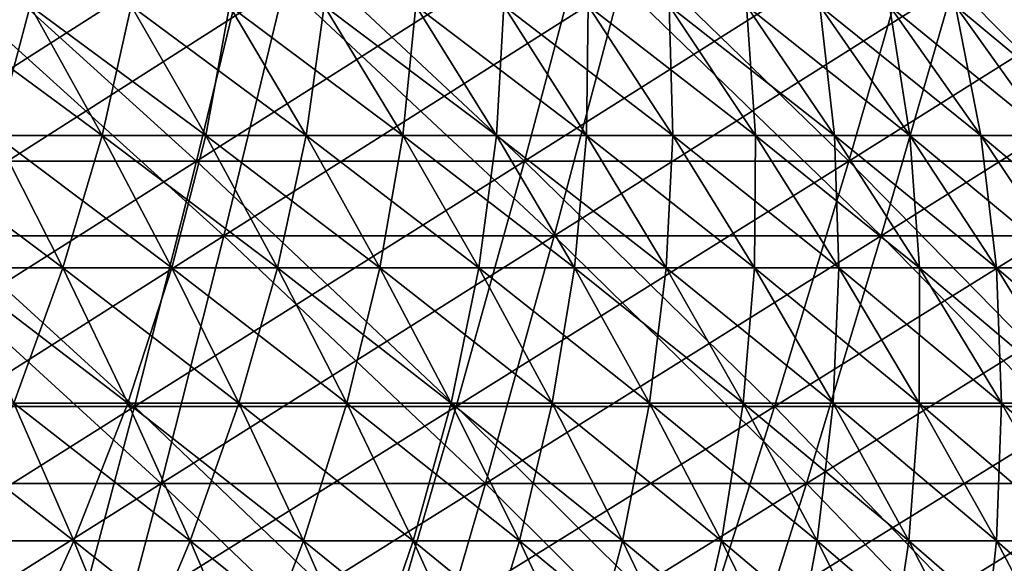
# Model space of a CAD drawing. Header units: millimetres. Extents: x -250 to 250, y -45 to 4150.
# Tile 655 of 805: x 55 to 72, y 3986 to 3996. Entities that reach past the tile are written whole.
import ezdxf

# ---------------------------------------------------------------- set-up
doc = ezdxf.new("R2010")
doc.units = ezdxf.units.MM
doc.header["$LTSCALE"] = 81.481481
for name, color, linetype in [('19', 7, 'CONTINUOUS'), ('20', 7, 'CONTINUOUS'), ('21', 7, 'CONTINUOUS'), ('22', 7, 'CONTINUOUS'), ('23', 7, 'CONTINUOUS'), ('24', 7, 'CONTINUOUS')]:
    doc.layers.add(name, color=color, linetype=linetype)

msp = doc.modelspace()

# ---------------------------------------------------------------- linework, layer by layer
at = {"layer": '19', "color": 7, "linetype": 'CONTINUOUS'}
for points in [[(58.702, 3991.873, -184.527), (52.992, 3991.873, -186.247), (59.747, 3996.189, -187.81), (58.702, 3991.873, -184.527)], [(59.747, 3996.189, -187.81), (52.992, 3991.873, -186.247), (53.935, 3996.189, -189.561), (59.747, 3996.189, -187.81)], [(64.357, 3991.873, -182.631), (58.702, 3991.873, -184.527), (65.502, 3996.189, -185.881), (64.357, 3991.873, -182.631)], [(65.502, 3996.189, -185.881), (58.702, 3991.873, -184.527), (59.747, 3996.189, -187.81), (65.502, 3996.189, -185.881)], [(69.95, 3991.873, -180.563), (64.357, 3991.873, -182.631), (71.195, 3996.189, -183.776), (69.95, 3991.873, -180.563)], [(71.195, 3996.189, -183.776), (64.357, 3991.873, -182.631), (65.502, 3996.189, -185.881), (71.195, 3996.189, -183.776)], [(75.478, 3991.873, -178.323), (69.95, 3991.873, -180.563), (76.821, 3996.189, -181.496), (75.478, 3991.873, -178.323)], [(76.821, 3996.189, -181.496), (69.95, 3991.873, -180.563), (71.195, 3996.189, -183.776), (76.821, 3996.189, -181.496)], [(57.629, 3987.635, -181.153), (52.023, 3987.635, -182.842), (58.702, 3991.873, -184.527), (57.629, 3987.635, -181.153)], [(58.702, 3991.873, -184.527), (52.023, 3987.635, -182.842), (52.992, 3991.873, -186.247), (58.702, 3991.873, -184.527)], [(63.18, 3987.635, -179.292), (57.629, 3987.635, -181.153), (64.357, 3991.873, -182.631), (63.18, 3987.635, -179.292)], [(64.357, 3991.873, -182.631), (57.629, 3987.635, -181.153), (58.702, 3991.873, -184.527), (64.357, 3991.873, -182.631)], [(68.672, 3987.635, -177.262), (63.18, 3987.635, -179.292), (69.95, 3991.873, -180.563), (68.672, 3987.635, -177.262)], [(69.95, 3991.873, -180.563), (63.18, 3987.635, -179.292), (64.357, 3991.873, -182.631), (69.95, 3991.873, -180.563)], [(74.098, 3987.635, -175.063), (68.672, 3987.635, -177.262), (75.478, 3991.873, -178.323), (74.098, 3987.635, -175.063)], [(75.478, 3991.873, -178.323), (68.672, 3987.635, -177.262), (69.95, 3991.873, -180.563), (75.478, 3991.873, -178.323)], [(56.528, 3983.475, -177.691), (51.029, 3983.475, -179.348), (57.629, 3987.635, -181.153), (56.528, 3983.475, -177.691)], [(57.629, 3987.635, -181.153), (51.029, 3983.475, -179.348), (52.023, 3987.635, -182.842), (57.629, 3987.635, -181.153)], [(61.973, 3983.475, -175.866), (56.528, 3983.475, -177.691), (63.18, 3987.635, -179.292), (61.973, 3983.475, -175.866)], [(63.18, 3987.635, -179.292), (56.528, 3983.475, -177.691), (57.629, 3987.635, -181.153), (63.18, 3987.635, -179.292)], [(67.359, 3983.475, -173.874), (61.973, 3983.475, -175.866), (68.672, 3987.635, -177.262), (67.359, 3983.475, -173.874)], [(68.672, 3987.635, -177.262), (61.973, 3983.475, -175.866), (63.18, 3987.635, -179.292), (68.672, 3987.635, -177.262)], [(72.682, 3983.475, -171.717), (67.359, 3983.475, -173.874), (74.098, 3987.635, -175.063), (72.682, 3983.475, -171.717)], [(74.098, 3987.635, -175.063), (67.359, 3983.475, -173.874), (68.672, 3987.635, -177.262), (74.098, 3987.635, -175.063)]]:
    msp.add_3dface(points, dxfattribs=at)
at = {"layer": '20', "color": 7, "linetype": 'CONTINUOUS'}
for points in [[(52.992, 3991.873, 186.247), (58.702, 3991.873, 184.527), (53.935, 3996.189, 189.561), (52.992, 3991.873, 186.247)], [(53.935, 3996.189, 189.561), (58.702, 3991.873, 184.527), (59.747, 3996.189, 187.81), (53.935, 3996.189, 189.561)], [(58.702, 3991.873, 184.527), (64.357, 3991.873, 182.631), (59.747, 3996.189, 187.81), (58.702, 3991.873, 184.527)], [(59.747, 3996.189, 187.81), (64.357, 3991.873, 182.631), (65.502, 3996.189, 185.881), (59.747, 3996.189, 187.81)], [(64.357, 3991.873, 182.631), (69.95, 3991.873, 180.563), (65.502, 3996.189, 185.881), (64.357, 3991.873, 182.631)], [(65.502, 3996.189, 185.881), (69.95, 3991.873, 180.563), (71.195, 3996.189, 183.776), (65.502, 3996.189, 185.881)], [(69.95, 3991.873, 180.563), (75.478, 3991.873, 178.323), (71.195, 3996.189, 183.776), (69.95, 3991.873, 180.563)], [(71.195, 3996.189, 183.776), (75.478, 3991.873, 178.323), (76.821, 3996.189, 181.496), (71.195, 3996.189, 183.776)], [(52.023, 3987.635, 182.842), (57.629, 3987.635, 181.153), (52.992, 3991.873, 186.247), (52.023, 3987.635, 182.842)], [(52.992, 3991.873, 186.247), (57.629, 3987.635, 181.153), (58.702, 3991.873, 184.527), (52.992, 3991.873, 186.247)], [(57.629, 3987.635, 181.153), (63.18, 3987.635, 179.292), (58.702, 3991.873, 184.527), (57.629, 3987.635, 181.153)], [(58.702, 3991.873, 184.527), (63.18, 3987.635, 179.292), (64.357, 3991.873, 182.631), (58.702, 3991.873, 184.527)], [(63.18, 3987.635, 179.292), (68.672, 3987.635, 177.262), (64.357, 3991.873, 182.631), (63.18, 3987.635, 179.292)], [(64.357, 3991.873, 182.631), (68.672, 3987.635, 177.262), (69.95, 3991.873, 180.563), (64.357, 3991.873, 182.631)], [(68.672, 3987.635, 177.262), (74.098, 3987.635, 175.063), (69.95, 3991.873, 180.563), (68.672, 3987.635, 177.262)], [(69.95, 3991.873, 180.563), (74.098, 3987.635, 175.063), (75.478, 3991.873, 178.323), (69.95, 3991.873, 180.563)], [(51.029, 3983.475, 179.348), (56.528, 3983.475, 177.691), (52.023, 3987.635, 182.842), (51.029, 3983.475, 179.348)], [(52.023, 3987.635, 182.842), (56.528, 3983.475, 177.691), (57.629, 3987.635, 181.153), (52.023, 3987.635, 182.842)], [(56.528, 3983.475, 177.691), (61.973, 3983.475, 175.866), (57.629, 3987.635, 181.153), (56.528, 3983.475, 177.691)], [(57.629, 3987.635, 181.153), (61.973, 3983.475, 175.866), (63.18, 3987.635, 179.292), (57.629, 3987.635, 181.153)], [(61.973, 3983.475, 175.866), (67.359, 3983.475, 173.874), (63.18, 3987.635, 179.292), (61.973, 3983.475, 175.866)], [(63.18, 3987.635, 179.292), (67.359, 3983.475, 173.874), (68.672, 3987.635, 177.262), (63.18, 3987.635, 179.292)], [(67.359, 3983.475, 173.874), (72.682, 3983.475, 171.717), (68.672, 3987.635, 177.262), (67.359, 3983.475, 173.874)], [(68.672, 3987.635, 177.262), (72.682, 3983.475, 171.717), (74.098, 3987.635, 175.063), (68.672, 3987.635, 177.262)]]:
    msp.add_3dface(points, dxfattribs=at)
at = {"layer": '21', "color": 7, "linetype": 'CONTINUOUS'}
for points in [[(58.237, 3993.156, 183.064), (52.572, 3993.156, 184.771), (59.273, 3997.437, 186.321), (58.237, 3993.156, 183.064)], [(59.273, 3997.437, 186.321), (52.572, 3993.156, 184.771), (53.507, 3997.437, 188.058), (59.273, 3997.437, 186.321)], [(63.847, 3993.156, 181.184), (58.237, 3993.156, 183.064), (64.982, 3997.437, 184.407), (63.847, 3993.156, 181.184)], [(64.982, 3997.437, 184.407), (58.237, 3993.156, 183.064), (59.273, 3997.437, 186.321), (64.982, 3997.437, 184.407)], [(69.396, 3993.156, 179.132), (63.847, 3993.156, 181.184), (70.63, 3997.437, 182.318), (69.396, 3993.156, 179.132)], [(70.63, 3997.437, 182.318), (63.847, 3993.156, 181.184), (64.982, 3997.437, 184.407), (70.63, 3997.437, 182.318)], [(74.88, 3993.156, 176.91), (69.396, 3993.156, 179.132), (76.211, 3997.437, 180.057), (74.88, 3993.156, 176.91)], [(76.211, 3997.437, 180.057), (69.396, 3993.156, 179.132), (70.63, 3997.437, 182.318), (76.211, 3997.437, 180.057)], [(57.173, 3988.952, 179.719), (51.611, 3988.952, 181.394), (58.237, 3993.156, 183.064), (57.173, 3988.952, 179.719)], [(58.237, 3993.156, 183.064), (51.611, 3988.952, 181.394), (52.572, 3993.156, 184.771), (58.237, 3993.156, 183.064)], [(62.68, 3988.952, 177.873), (57.173, 3988.952, 179.719), (63.847, 3993.156, 181.184), (62.68, 3988.952, 177.873)], [(63.847, 3993.156, 181.184), (57.173, 3988.952, 179.719), (58.237, 3993.156, 183.064), (63.847, 3993.156, 181.184)], [(68.128, 3988.952, 175.858), (62.68, 3988.952, 177.873), (69.396, 3993.156, 179.132), (68.128, 3988.952, 175.858)], [(69.396, 3993.156, 179.132), (62.68, 3988.952, 177.873), (63.847, 3993.156, 181.184), (69.396, 3993.156, 179.132)], [(73.511, 3988.952, 173.677), (68.128, 3988.952, 175.858), (74.88, 3993.156, 176.91), (73.511, 3988.952, 173.677)], [(74.88, 3993.156, 176.91), (68.128, 3988.952, 175.858), (69.396, 3993.156, 179.132), (74.88, 3993.156, 176.91)], [(56.08, 3984.826, 176.285), (50.625, 3984.826, 177.929), (57.173, 3988.952, 179.719), (56.08, 3984.826, 176.285)], [(57.173, 3988.952, 179.719), (50.625, 3984.826, 177.929), (51.611, 3988.952, 181.394), (57.173, 3988.952, 179.719)], [(61.482, 3984.826, 174.475), (56.08, 3984.826, 176.285), (62.68, 3988.952, 177.873), (61.482, 3984.826, 174.475)], [(62.68, 3988.952, 177.873), (56.08, 3984.826, 176.285), (57.173, 3988.952, 179.719), (62.68, 3988.952, 177.873)], [(66.826, 3984.826, 172.499), (61.482, 3984.826, 174.475), (68.128, 3988.952, 175.858), (66.826, 3984.826, 172.499)], [(68.128, 3988.952, 175.858), (61.482, 3984.826, 174.475), (62.68, 3988.952, 177.873), (68.128, 3988.952, 175.858)], [(72.107, 3984.826, 170.359), (66.826, 3984.826, 172.499), (73.511, 3988.952, 173.677), (72.107, 3984.826, 170.359)], [(73.511, 3988.952, 173.677), (66.826, 3984.826, 172.499), (68.128, 3988.952, 175.858), (73.511, 3988.952, 173.677)]]:
    msp.add_3dface(points, dxfattribs=at)
at = {"layer": '22', "color": 7, "linetype": 'CONTINUOUS'}
for points in [[(52.572, 3993.156, -184.771), (58.237, 3993.156, -183.064), (53.507, 3997.437, -188.058), (52.572, 3993.156, -184.771)], [(53.507, 3997.437, -188.058), (58.237, 3993.156, -183.064), (59.273, 3997.437, -186.321), (53.507, 3997.437, -188.058)], [(58.237, 3993.156, -183.064), (63.847, 3993.156, -181.184), (59.273, 3997.437, -186.321), (58.237, 3993.156, -183.064)], [(59.273, 3997.437, -186.321), (63.847, 3993.156, -181.184), (64.982, 3997.437, -184.407), (59.273, 3997.437, -186.321)], [(63.847, 3993.156, -181.184), (69.396, 3993.156, -179.132), (64.982, 3997.437, -184.407), (63.847, 3993.156, -181.184)], [(64.982, 3997.437, -184.407), (69.396, 3993.156, -179.132), (70.63, 3997.437, -182.318), (64.982, 3997.437, -184.407)], [(69.396, 3993.156, -179.132), (74.88, 3993.156, -176.91), (70.63, 3997.437, -182.318), (69.396, 3993.156, -179.132)], [(70.63, 3997.437, -182.318), (74.88, 3993.156, -176.91), (76.211, 3997.437, -180.057), (70.63, 3997.437, -182.318)], [(51.611, 3988.952, -181.394), (57.173, 3988.952, -179.719), (52.572, 3993.156, -184.771), (51.611, 3988.952, -181.394)], [(52.572, 3993.156, -184.771), (57.173, 3988.952, -179.719), (58.237, 3993.156, -183.064), (52.572, 3993.156, -184.771)], [(57.173, 3988.952, -179.719), (62.68, 3988.952, -177.873), (58.237, 3993.156, -183.064), (57.173, 3988.952, -179.719)], [(58.237, 3993.156, -183.064), (62.68, 3988.952, -177.873), (63.847, 3993.156, -181.184), (58.237, 3993.156, -183.064)], [(62.68, 3988.952, -177.873), (68.128, 3988.952, -175.858), (63.847, 3993.156, -181.184), (62.68, 3988.952, -177.873)], [(63.847, 3993.156, -181.184), (68.128, 3988.952, -175.858), (69.396, 3993.156, -179.132), (63.847, 3993.156, -181.184)], [(68.128, 3988.952, -175.858), (73.511, 3988.952, -173.677), (69.396, 3993.156, -179.132), (68.128, 3988.952, -175.858)], [(69.396, 3993.156, -179.132), (73.511, 3988.952, -173.677), (74.88, 3993.156, -176.91), (69.396, 3993.156, -179.132)], [(50.625, 3984.826, -177.929), (56.08, 3984.826, -176.285), (51.611, 3988.952, -181.394), (50.625, 3984.826, -177.929)], [(51.611, 3988.952, -181.394), (56.08, 3984.826, -176.285), (57.173, 3988.952, -179.719), (51.611, 3988.952, -181.394)], [(56.08, 3984.826, -176.285), (61.482, 3984.826, -174.475), (57.173, 3988.952, -179.719), (56.08, 3984.826, -176.285)], [(57.173, 3988.952, -179.719), (61.482, 3984.826, -174.475), (62.68, 3988.952, -177.873), (57.173, 3988.952, -179.719)], [(61.482, 3984.826, -174.475), (66.826, 3984.826, -172.499), (62.68, 3988.952, -177.873), (61.482, 3984.826, -174.475)], [(62.68, 3988.952, -177.873), (66.826, 3984.826, -172.499), (68.128, 3988.952, -175.858), (62.68, 3988.952, -177.873)], [(66.826, 3984.826, -172.499), (72.107, 3984.826, -170.359), (68.128, 3988.952, -175.858), (66.826, 3984.826, -172.499)], [(68.128, 3988.952, -175.858), (72.107, 3984.826, -170.359), (73.511, 3988.952, -173.677), (68.128, 3988.952, -175.858)]]:
    msp.add_3dface(points, dxfattribs=at)
at = {"layer": '23', "color": 7, "linetype": 'CONTINUOUS'}
for points in [[(54.797, 3993.592, 60.109), (56.622, 3993.592, 58.393), (53.601, 3995.812, 58.798), (54.797, 3993.592, 60.109)], [(53.601, 3995.812, 58.798), (56.622, 3993.592, 58.393), (55.387, 3995.812, 57.119), (53.601, 3995.812, 58.798)], [(56.622, 3993.592, 58.393), (58.393, 3993.592, 56.622), (55.387, 3995.812, 57.119), (56.622, 3993.592, 58.393)], [(55.387, 3995.812, 57.119), (58.393, 3993.592, 56.622), (57.119, 3995.812, 55.387), (55.387, 3995.812, 57.119)], [(58.393, 3993.592, 56.622), (60.109, 3993.592, 54.797), (57.119, 3995.812, 55.387), (58.393, 3993.592, 56.622)], [(57.119, 3995.812, 55.387), (60.109, 3993.592, 54.797), (58.798, 3995.812, 53.601), (57.119, 3995.812, 55.387)], [(60.109, 3993.592, 54.797), (61.768, 3993.592, 52.919), (58.798, 3995.812, 53.601), (60.109, 3993.592, 54.797)], [(58.798, 3995.812, 53.601), (61.768, 3993.592, 52.919), (60.421, 3995.812, 51.765), (58.798, 3995.812, 53.601)], [(61.768, 3993.592, 52.919), (63.368, 3993.592, 50.992), (60.421, 3995.812, 51.765), (61.768, 3993.592, 52.919)], [(60.421, 3995.812, 51.765), (63.368, 3993.592, 50.992), (61.986, 3995.812, 49.88), (60.421, 3995.812, 51.765)], [(63.368, 3993.592, 50.992), (64.909, 3993.592, 49.017), (61.986, 3995.812, 49.88), (63.368, 3993.592, 50.992)], [(61.986, 3995.812, 49.88), (64.909, 3993.592, 49.017), (63.493, 3995.812, 47.948), (61.986, 3995.812, 49.88)], [(64.909, 3993.592, 49.017), (66.387, 3993.592, 46.995), (63.493, 3995.812, 47.948), (64.909, 3993.592, 49.017)], [(63.493, 3995.812, 47.948), (66.387, 3993.592, 46.995), (64.939, 3995.812, 45.97), (63.493, 3995.812, 47.948)], [(66.387, 3993.592, 46.995), (67.803, 3993.592, 44.928), (64.939, 3995.812, 45.97), (66.387, 3993.592, 46.995)], [(64.939, 3995.812, 45.97), (67.803, 3993.592, 44.928), (66.324, 3995.812, 43.948), (64.939, 3995.812, 45.97)], [(67.803, 3993.592, 44.928), (69.154, 3993.592, 42.819), (66.324, 3995.812, 43.948), (67.803, 3993.592, 44.928)], [(66.324, 3995.812, 43.948), (69.154, 3993.592, 42.819), (67.646, 3995.812, 41.885), (66.324, 3995.812, 43.948)], [(69.154, 3993.592, 42.819), (70.44, 3993.592, 40.669), (67.646, 3995.812, 41.885), (69.154, 3993.592, 42.819)], [(67.646, 3995.812, 41.885), (70.44, 3993.592, 40.669), (68.904, 3995.812, 39.782), (67.646, 3995.812, 41.885)], [(70.44, 3993.592, 40.669), (71.659, 3993.592, 38.48), (68.904, 3995.812, 39.782), (70.44, 3993.592, 40.669)], [(68.904, 3995.812, 39.782), (71.659, 3993.592, 38.48), (70.096, 3995.812, 37.641), (68.904, 3995.812, 39.782)], [(71.659, 3993.592, 38.48), (72.81, 3993.592, 36.255), (70.096, 3995.812, 37.641), (71.659, 3993.592, 38.48)], [(70.096, 3995.812, 37.641), (72.81, 3993.592, 36.255), (71.222, 3995.812, 35.464), (70.096, 3995.812, 37.641)], [(72.81, 3993.592, 36.255), (73.892, 3993.592, 33.996), (71.222, 3995.812, 35.464), (72.81, 3993.592, 36.255)], [(71.222, 3995.812, 35.464), (73.892, 3993.592, 33.996), (72.281, 3995.812, 33.254), (71.222, 3995.812, 35.464)], [(54.033, 3991.325, 63.068), (55.95, 3991.325, 61.374), (52.919, 3993.592, 61.768), (54.033, 3991.325, 63.068)], [(52.919, 3993.592, 61.768), (55.95, 3991.325, 61.374), (54.797, 3993.592, 60.109), (52.919, 3993.592, 61.768)], [(55.95, 3991.325, 61.374), (57.813, 3991.325, 59.622), (54.797, 3993.592, 60.109), (55.95, 3991.325, 61.374)], [(54.797, 3993.592, 60.109), (57.813, 3991.325, 59.622), (56.622, 3993.592, 58.393), (54.797, 3993.592, 60.109)], [(57.813, 3991.325, 59.622), (59.622, 3991.325, 57.813), (56.622, 3993.592, 58.393), (57.813, 3991.325, 59.622)], [(56.622, 3993.592, 58.393), (59.622, 3991.325, 57.813), (58.393, 3993.592, 56.622), (56.622, 3993.592, 58.393)], [(59.622, 3991.325, 57.813), (61.374, 3991.325, 55.95), (58.393, 3993.592, 56.622), (59.622, 3991.325, 57.813)], [(58.393, 3993.592, 56.622), (61.374, 3991.325, 55.95), (60.109, 3993.592, 54.797), (58.393, 3993.592, 56.622)], [(61.374, 3991.325, 55.95), (63.068, 3991.325, 54.033), (60.109, 3993.592, 54.797), (61.374, 3991.325, 55.95)], [(60.109, 3993.592, 54.797), (63.068, 3991.325, 54.033), (61.768, 3993.592, 52.919), (60.109, 3993.592, 54.797)], [(63.068, 3991.325, 54.033), (64.702, 3991.325, 52.066), (61.768, 3993.592, 52.919), (63.068, 3991.325, 54.033)], [(61.768, 3993.592, 52.919), (64.702, 3991.325, 52.066), (63.368, 3993.592, 50.992), (61.768, 3993.592, 52.919)], [(64.702, 3991.325, 52.066), (66.275, 3991.325, 50.048), (63.368, 3993.592, 50.992), (64.702, 3991.325, 52.066)], [(63.368, 3993.592, 50.992), (66.275, 3991.325, 50.048), (64.909, 3993.592, 49.017), (63.368, 3993.592, 50.992)], [(66.275, 3991.325, 50.048), (67.785, 3991.325, 47.984), (64.909, 3993.592, 49.017), (66.275, 3991.325, 50.048)], [(64.909, 3993.592, 49.017), (67.785, 3991.325, 47.984), (66.387, 3993.592, 46.995), (64.909, 3993.592, 49.017)], [(67.785, 3991.325, 47.984), (69.23, 3991.325, 45.873), (66.387, 3993.592, 46.995), (67.785, 3991.325, 47.984)], [(66.387, 3993.592, 46.995), (69.23, 3991.325, 45.873), (67.803, 3993.592, 44.928), (66.387, 3993.592, 46.995)], [(69.23, 3991.325, 45.873), (70.61, 3991.325, 43.72), (67.803, 3993.592, 44.928), (69.23, 3991.325, 45.873)], [(67.803, 3993.592, 44.928), (70.61, 3991.325, 43.72), (69.154, 3993.592, 42.819), (67.803, 3993.592, 44.928)], [(70.61, 3991.325, 43.72), (71.923, 3991.325, 41.525), (69.154, 3993.592, 42.819), (70.61, 3991.325, 43.72)], [(69.154, 3993.592, 42.819), (71.923, 3991.325, 41.525), (70.44, 3993.592, 40.669), (69.154, 3993.592, 42.819)], [(71.923, 3991.325, 41.525), (73.167, 3991.325, 39.29), (70.44, 3993.592, 40.669), (71.923, 3991.325, 41.525)], [(70.44, 3993.592, 40.669), (73.167, 3991.325, 39.29), (71.659, 3993.592, 38.48), (70.44, 3993.592, 40.669)], [(73.167, 3991.325, 39.29), (74.343, 3991.325, 37.018), (71.659, 3993.592, 38.48), (73.167, 3991.325, 39.29)], [(71.659, 3993.592, 38.48), (74.343, 3991.325, 37.018), (72.81, 3993.592, 36.255), (71.659, 3993.592, 38.48)], [(55.106, 3989.011, 64.32), (57.061, 3989.011, 62.593), (54.033, 3991.325, 63.068), (55.106, 3989.011, 64.32)], [(54.033, 3991.325, 63.068), (57.061, 3989.011, 62.593), (55.95, 3991.325, 61.374), (54.033, 3991.325, 63.068)], [(57.061, 3989.011, 62.593), (58.961, 3989.011, 60.806), (55.95, 3991.325, 61.374), (57.061, 3989.011, 62.593)], [(55.95, 3991.325, 61.374), (58.961, 3989.011, 60.806), (57.813, 3991.325, 59.622), (55.95, 3991.325, 61.374)], [(58.961, 3989.011, 60.806), (60.806, 3989.011, 58.961), (57.813, 3991.325, 59.622), (58.961, 3989.011, 60.806)], [(57.813, 3991.325, 59.622), (60.806, 3989.011, 58.961), (59.622, 3991.325, 57.813), (57.813, 3991.325, 59.622)], [(60.806, 3989.011, 58.961), (62.593, 3989.011, 57.061), (59.622, 3991.325, 57.813), (60.806, 3989.011, 58.961)], [(59.622, 3991.325, 57.813), (62.593, 3989.011, 57.061), (61.374, 3991.325, 55.95), (59.622, 3991.325, 57.813)], [(62.593, 3989.011, 57.061), (64.32, 3989.011, 55.106), (61.374, 3991.325, 55.95), (62.593, 3989.011, 57.061)], [(61.374, 3991.325, 55.95), (64.32, 3989.011, 55.106), (63.068, 3991.325, 54.033), (61.374, 3991.325, 55.95)], [(64.32, 3989.011, 55.106), (65.987, 3989.011, 53.099), (63.068, 3991.325, 54.033), (64.32, 3989.011, 55.106)], [(63.068, 3991.325, 54.033), (65.987, 3989.011, 53.099), (64.702, 3991.325, 52.066), (63.068, 3991.325, 54.033)], [(65.987, 3989.011, 53.099), (67.591, 3989.011, 51.042), (64.702, 3991.325, 52.066), (65.987, 3989.011, 53.099)], [(64.702, 3991.325, 52.066), (67.591, 3989.011, 51.042), (66.275, 3991.325, 50.048), (64.702, 3991.325, 52.066)], [(67.591, 3989.011, 51.042), (69.13, 3989.011, 48.936), (66.275, 3991.325, 50.048), (67.591, 3989.011, 51.042)], [(66.275, 3991.325, 50.048), (69.13, 3989.011, 48.936), (67.785, 3991.325, 47.984), (66.275, 3991.325, 50.048)], [(69.13, 3989.011, 48.936), (70.605, 3989.011, 46.784), (67.785, 3991.325, 47.984), (69.13, 3989.011, 48.936)], [(67.785, 3991.325, 47.984), (70.605, 3989.011, 46.784), (69.23, 3991.325, 45.873), (67.785, 3991.325, 47.984)], [(70.605, 3989.011, 46.784), (72.012, 3989.011, 44.588), (69.23, 3991.325, 45.873), (70.605, 3989.011, 46.784)], [(69.23, 3991.325, 45.873), (72.012, 3989.011, 44.588), (70.61, 3991.325, 43.72), (69.23, 3991.325, 45.873)], [(72.012, 3989.011, 44.588), (73.351, 3989.011, 42.349), (70.61, 3991.325, 43.72), (72.012, 3989.011, 44.588)], [(70.61, 3991.325, 43.72), (73.351, 3989.011, 42.349), (71.923, 3991.325, 41.525), (70.61, 3991.325, 43.72)], [(73.351, 3989.011, 42.349), (74.62, 3989.011, 40.07), (71.923, 3991.325, 41.525), (73.351, 3989.011, 42.349)], [(71.923, 3991.325, 41.525), (74.62, 3989.011, 40.07), (73.167, 3991.325, 39.29), (71.923, 3991.325, 41.525)], [(54.093, 3986.652, 67.221), (56.137, 3986.652, 65.523), (53.099, 3989.011, 65.987), (54.093, 3986.652, 67.221)], [(53.099, 3989.011, 65.987), (56.137, 3986.652, 65.523), (55.106, 3989.011, 64.32), (53.099, 3989.011, 65.987)], [(56.137, 3986.652, 65.523), (58.128, 3986.652, 63.763), (55.106, 3989.011, 64.32), (56.137, 3986.652, 65.523)], [(55.106, 3989.011, 64.32), (58.128, 3986.652, 63.763), (57.061, 3989.011, 62.593), (55.106, 3989.011, 64.32)], [(58.128, 3986.652, 63.763), (60.064, 3986.652, 61.943), (57.061, 3989.011, 62.593), (58.128, 3986.652, 63.763)], [(57.061, 3989.011, 62.593), (60.064, 3986.652, 61.943), (58.961, 3989.011, 60.806), (57.061, 3989.011, 62.593)], [(60.064, 3986.652, 61.943), (61.943, 3986.652, 60.064), (58.961, 3989.011, 60.806), (60.064, 3986.652, 61.943)], [(58.961, 3989.011, 60.806), (61.943, 3986.652, 60.064), (60.806, 3989.011, 58.961), (58.961, 3989.011, 60.806)], [(61.943, 3986.652, 60.064), (63.763, 3986.652, 58.128), (60.806, 3989.011, 58.961), (61.943, 3986.652, 60.064)], [(60.806, 3989.011, 58.961), (63.763, 3986.652, 58.128), (62.593, 3989.011, 57.061), (60.806, 3989.011, 58.961)], [(63.763, 3986.652, 58.128), (65.523, 3986.652, 56.137), (62.593, 3989.011, 57.061), (63.763, 3986.652, 58.128)], [(62.593, 3989.011, 57.061), (65.523, 3986.652, 56.137), (64.32, 3989.011, 55.106), (62.593, 3989.011, 57.061)], [(65.523, 3986.652, 56.137), (67.221, 3986.652, 54.093), (64.32, 3989.011, 55.106), (65.523, 3986.652, 56.137)], [(64.32, 3989.011, 55.106), (67.221, 3986.652, 54.093), (65.987, 3989.011, 53.099), (64.32, 3989.011, 55.106)], [(67.221, 3986.652, 54.093), (68.855, 3986.652, 51.997), (65.987, 3989.011, 53.099), (67.221, 3986.652, 54.093)], [(65.987, 3989.011, 53.099), (68.855, 3986.652, 51.997), (67.591, 3989.011, 51.042), (65.987, 3989.011, 53.099)], [(68.855, 3986.652, 51.997), (70.423, 3986.652, 49.852), (67.591, 3989.011, 51.042), (68.855, 3986.652, 51.997)], [(67.591, 3989.011, 51.042), (70.423, 3986.652, 49.852), (69.13, 3989.011, 48.936), (67.591, 3989.011, 51.042)], [(70.423, 3986.652, 49.852), (71.925, 3986.652, 47.659), (69.13, 3989.011, 48.936), (70.423, 3986.652, 49.852)], [(69.13, 3989.011, 48.936), (71.925, 3986.652, 47.659), (70.605, 3989.011, 46.784), (69.13, 3989.011, 48.936)], [(71.925, 3986.652, 47.659), (73.359, 3986.652, 45.422), (70.605, 3989.011, 46.784), (71.925, 3986.652, 47.659)], [(70.605, 3989.011, 46.784), (73.359, 3986.652, 45.422), (72.012, 3989.011, 44.588), (70.605, 3989.011, 46.784)], [(73.359, 3986.652, 45.422), (74.723, 3986.652, 43.141), (72.012, 3989.011, 44.588), (73.359, 3986.652, 45.422)], [(72.012, 3989.011, 44.588), (74.723, 3986.652, 43.141), (73.351, 3989.011, 42.349), (72.012, 3989.011, 44.588)], [(55.045, 3984.251, 68.404), (57.125, 3984.251, 66.677), (54.093, 3986.652, 67.221), (55.045, 3984.251, 68.404)], [(54.093, 3986.652, 67.221), (57.125, 3984.251, 66.677), (56.137, 3986.652, 65.523), (54.093, 3986.652, 67.221)], [(57.125, 3984.251, 66.677), (59.151, 3984.251, 64.886), (56.137, 3986.652, 65.523), (57.125, 3984.251, 66.677)], [(56.137, 3986.652, 65.523), (59.151, 3984.251, 64.886), (58.128, 3986.652, 63.763), (56.137, 3986.652, 65.523)], [(59.151, 3984.251, 64.886), (61.121, 3984.251, 63.034), (58.128, 3986.652, 63.763), (59.151, 3984.251, 64.886)], [(58.128, 3986.652, 63.763), (61.121, 3984.251, 63.034), (60.064, 3986.652, 61.943), (58.128, 3986.652, 63.763)], [(61.121, 3984.251, 63.034), (63.034, 3984.251, 61.121), (60.064, 3986.652, 61.943), (61.121, 3984.251, 63.034)], [(60.064, 3986.652, 61.943), (63.034, 3984.251, 61.121), (61.943, 3986.652, 60.064), (60.064, 3986.652, 61.943)], [(63.034, 3984.251, 61.121), (64.886, 3984.251, 59.151), (61.943, 3986.652, 60.064), (63.034, 3984.251, 61.121)], [(61.943, 3986.652, 60.064), (64.886, 3984.251, 59.151), (63.763, 3986.652, 58.128), (61.943, 3986.652, 60.064)], [(64.886, 3984.251, 59.151), (66.677, 3984.251, 57.125), (63.763, 3986.652, 58.128), (64.886, 3984.251, 59.151)], [(63.763, 3986.652, 58.128), (66.677, 3984.251, 57.125), (65.523, 3986.652, 56.137), (63.763, 3986.652, 58.128)], [(66.677, 3984.251, 57.125), (68.404, 3984.251, 55.045), (65.523, 3986.652, 56.137), (66.677, 3984.251, 57.125)], [(65.523, 3986.652, 56.137), (68.404, 3984.251, 55.045), (67.221, 3986.652, 54.093), (65.523, 3986.652, 56.137)], [(68.404, 3984.251, 55.045), (70.067, 3984.251, 52.912), (67.221, 3986.652, 54.093), (68.404, 3984.251, 55.045)], [(67.221, 3986.652, 54.093), (70.067, 3984.251, 52.912), (68.855, 3986.652, 51.997), (67.221, 3986.652, 54.093)], [(70.067, 3984.251, 52.912), (71.663, 3984.251, 50.729), (68.855, 3986.652, 51.997), (70.067, 3984.251, 52.912)], [(68.855, 3986.652, 51.997), (71.663, 3984.251, 50.729), (70.423, 3986.652, 49.852), (68.855, 3986.652, 51.997)], [(71.663, 3984.251, 50.729), (73.191, 3984.251, 48.498), (70.423, 3986.652, 49.852), (71.663, 3984.251, 50.729)], [(70.423, 3986.652, 49.852), (73.191, 3984.251, 48.498), (71.925, 3986.652, 47.659), (70.423, 3986.652, 49.852)], [(73.191, 3984.251, 48.498), (74.65, 3984.251, 46.221), (71.925, 3986.652, 47.659), (73.191, 3984.251, 48.498)], [(71.925, 3986.652, 47.659), (74.65, 3984.251, 46.221), (73.359, 3986.652, 45.422), (71.925, 3986.652, 47.659)]]:
    msp.add_3dface(points, dxfattribs=at)
at = {"layer": '24', "color": 7, "linetype": 'CONTINUOUS'}
for points in [[(55.387, 3995.812, -57.119), (54.797, 3993.592, -60.109), (53.601, 3995.812, -58.798), (55.387, 3995.812, -57.119)], [(56.622, 3993.592, -58.393), (54.797, 3993.592, -60.109), (55.387, 3995.812, -57.119), (56.622, 3993.592, -58.393)], [(57.119, 3995.812, -55.387), (56.622, 3993.592, -58.393), (55.387, 3995.812, -57.119), (57.119, 3995.812, -55.387)], [(58.393, 3993.592, -56.622), (56.622, 3993.592, -58.393), (57.119, 3995.812, -55.387), (58.393, 3993.592, -56.622)], [(58.798, 3995.812, -53.601), (58.393, 3993.592, -56.622), (57.119, 3995.812, -55.387), (58.798, 3995.812, -53.601)], [(60.109, 3993.592, -54.797), (58.393, 3993.592, -56.622), (58.798, 3995.812, -53.601), (60.109, 3993.592, -54.797)], [(60.421, 3995.812, -51.765), (60.109, 3993.592, -54.797), (58.798, 3995.812, -53.601), (60.421, 3995.812, -51.765)], [(61.768, 3993.592, -52.919), (60.109, 3993.592, -54.797), (60.421, 3995.812, -51.765), (61.768, 3993.592, -52.919)], [(61.986, 3995.812, -49.88), (61.768, 3993.592, -52.919), (60.421, 3995.812, -51.765), (61.986, 3995.812, -49.88)], [(63.368, 3993.592, -50.992), (61.768, 3993.592, -52.919), (61.986, 3995.812, -49.88), (63.368, 3993.592, -50.992)], [(63.493, 3995.812, -47.948), (63.368, 3993.592, -50.992), (61.986, 3995.812, -49.88), (63.493, 3995.812, -47.948)], [(64.909, 3993.592, -49.017), (63.368, 3993.592, -50.992), (63.493, 3995.812, -47.948), (64.909, 3993.592, -49.017)], [(64.939, 3995.812, -45.97), (64.909, 3993.592, -49.017), (63.493, 3995.812, -47.948), (64.939, 3995.812, -45.97)], [(66.387, 3993.592, -46.995), (64.909, 3993.592, -49.017), (64.939, 3995.812, -45.97), (66.387, 3993.592, -46.995)], [(66.324, 3995.812, -43.948), (66.387, 3993.592, -46.995), (64.939, 3995.812, -45.97), (66.324, 3995.812, -43.948)], [(67.803, 3993.592, -44.928), (66.387, 3993.592, -46.995), (66.324, 3995.812, -43.948), (67.803, 3993.592, -44.928)], [(67.646, 3995.812, -41.885), (67.803, 3993.592, -44.928), (66.324, 3995.812, -43.948), (67.646, 3995.812, -41.885)], [(69.154, 3993.592, -42.819), (67.803, 3993.592, -44.928), (67.646, 3995.812, -41.885), (69.154, 3993.592, -42.819)], [(68.904, 3995.812, -39.782), (69.154, 3993.592, -42.819), (67.646, 3995.812, -41.885), (68.904, 3995.812, -39.782)], [(70.44, 3993.592, -40.669), (69.154, 3993.592, -42.819), (68.904, 3995.812, -39.782), (70.44, 3993.592, -40.669)], [(70.096, 3995.812, -37.641), (70.44, 3993.592, -40.669), (68.904, 3995.812, -39.782), (70.096, 3995.812, -37.641)], [(71.659, 3993.592, -38.48), (70.44, 3993.592, -40.669), (70.096, 3995.812, -37.641), (71.659, 3993.592, -38.48)], [(71.222, 3995.812, -35.464), (71.659, 3993.592, -38.48), (70.096, 3995.812, -37.641), (71.222, 3995.812, -35.464)], [(72.81, 3993.592, -36.255), (71.659, 3993.592, -38.48), (71.222, 3995.812, -35.464), (72.81, 3993.592, -36.255)], [(72.281, 3995.812, -33.254), (72.81, 3993.592, -36.255), (71.222, 3995.812, -35.464), (72.281, 3995.812, -33.254)], [(55.95, 3991.325, -61.374), (54.033, 3991.325, -63.068), (54.797, 3993.592, -60.109), (55.95, 3991.325, -61.374)], [(56.622, 3993.592, -58.393), (55.95, 3991.325, -61.374), (54.797, 3993.592, -60.109), (56.622, 3993.592, -58.393)], [(57.813, 3991.325, -59.622), (55.95, 3991.325, -61.374), (56.622, 3993.592, -58.393), (57.813, 3991.325, -59.622)], [(58.393, 3993.592, -56.622), (57.813, 3991.325, -59.622), (56.622, 3993.592, -58.393), (58.393, 3993.592, -56.622)], [(59.622, 3991.325, -57.813), (57.813, 3991.325, -59.622), (58.393, 3993.592, -56.622), (59.622, 3991.325, -57.813)], [(60.109, 3993.592, -54.797), (59.622, 3991.325, -57.813), (58.393, 3993.592, -56.622), (60.109, 3993.592, -54.797)], [(61.374, 3991.325, -55.95), (59.622, 3991.325, -57.813), (60.109, 3993.592, -54.797), (61.374, 3991.325, -55.95)], [(61.768, 3993.592, -52.919), (61.374, 3991.325, -55.95), (60.109, 3993.592, -54.797), (61.768, 3993.592, -52.919)], [(63.068, 3991.325, -54.033), (61.374, 3991.325, -55.95), (61.768, 3993.592, -52.919), (63.068, 3991.325, -54.033)], [(63.368, 3993.592, -50.992), (63.068, 3991.325, -54.033), (61.768, 3993.592, -52.919), (63.368, 3993.592, -50.992)], [(64.702, 3991.325, -52.066), (63.068, 3991.325, -54.033), (63.368, 3993.592, -50.992), (64.702, 3991.325, -52.066)], [(64.909, 3993.592, -49.017), (64.702, 3991.325, -52.066), (63.368, 3993.592, -50.992), (64.909, 3993.592, -49.017)], [(66.275, 3991.325, -50.048), (64.702, 3991.325, -52.066), (64.909, 3993.592, -49.017), (66.275, 3991.325, -50.048)], [(66.387, 3993.592, -46.995), (66.275, 3991.325, -50.048), (64.909, 3993.592, -49.017), (66.387, 3993.592, -46.995)], [(67.785, 3991.325, -47.984), (66.275, 3991.325, -50.048), (66.387, 3993.592, -46.995), (67.785, 3991.325, -47.984)], [(67.803, 3993.592, -44.928), (67.785, 3991.325, -47.984), (66.387, 3993.592, -46.995), (67.803, 3993.592, -44.928)], [(69.23, 3991.325, -45.873), (67.785, 3991.325, -47.984), (67.803, 3993.592, -44.928), (69.23, 3991.325, -45.873)], [(69.154, 3993.592, -42.819), (69.23, 3991.325, -45.873), (67.803, 3993.592, -44.928), (69.154, 3993.592, -42.819)], [(70.61, 3991.325, -43.72), (69.23, 3991.325, -45.873), (69.154, 3993.592, -42.819), (70.61, 3991.325, -43.72)], [(70.44, 3993.592, -40.669), (70.61, 3991.325, -43.72), (69.154, 3993.592, -42.819), (70.44, 3993.592, -40.669)], [(71.923, 3991.325, -41.525), (70.61, 3991.325, -43.72), (70.44, 3993.592, -40.669), (71.923, 3991.325, -41.525)], [(71.659, 3993.592, -38.48), (71.923, 3991.325, -41.525), (70.44, 3993.592, -40.669), (71.659, 3993.592, -38.48)], [(73.167, 3991.325, -39.29), (71.923, 3991.325, -41.525), (71.659, 3993.592, -38.48), (73.167, 3991.325, -39.29)], [(72.81, 3993.592, -36.255), (73.167, 3991.325, -39.29), (71.659, 3993.592, -38.48), (72.81, 3993.592, -36.255)], [(55.95, 3991.325, -61.374), (55.106, 3989.011, -64.32), (54.033, 3991.325, -63.068), (55.95, 3991.325, -61.374)], [(57.061, 3989.011, -62.593), (55.106, 3989.011, -64.32), (55.95, 3991.325, -61.374), (57.061, 3989.011, -62.593)], [(57.813, 3991.325, -59.622), (57.061, 3989.011, -62.593), (55.95, 3991.325, -61.374), (57.813, 3991.325, -59.622)], [(58.961, 3989.011, -60.806), (57.061, 3989.011, -62.593), (57.813, 3991.325, -59.622), (58.961, 3989.011, -60.806)], [(59.622, 3991.325, -57.813), (58.961, 3989.011, -60.806), (57.813, 3991.325, -59.622), (59.622, 3991.325, -57.813)], [(60.806, 3989.011, -58.961), (58.961, 3989.011, -60.806), (59.622, 3991.325, -57.813), (60.806, 3989.011, -58.961)], [(61.374, 3991.325, -55.95), (60.806, 3989.011, -58.961), (59.622, 3991.325, -57.813), (61.374, 3991.325, -55.95)], [(62.593, 3989.011, -57.061), (60.806, 3989.011, -58.961), (61.374, 3991.325, -55.95), (62.593, 3989.011, -57.061)], [(63.068, 3991.325, -54.033), (62.593, 3989.011, -57.061), (61.374, 3991.325, -55.95), (63.068, 3991.325, -54.033)], [(64.32, 3989.011, -55.106), (62.593, 3989.011, -57.061), (63.068, 3991.325, -54.033), (64.32, 3989.011, -55.106)], [(64.702, 3991.325, -52.066), (64.32, 3989.011, -55.106), (63.068, 3991.325, -54.033), (64.702, 3991.325, -52.066)], [(65.987, 3989.011, -53.099), (64.32, 3989.011, -55.106), (64.702, 3991.325, -52.066), (65.987, 3989.011, -53.099)], [(66.275, 3991.325, -50.048), (65.987, 3989.011, -53.099), (64.702, 3991.325, -52.066), (66.275, 3991.325, -50.048)], [(67.591, 3989.011, -51.042), (65.987, 3989.011, -53.099), (66.275, 3991.325, -50.048), (67.591, 3989.011, -51.042)], [(67.785, 3991.325, -47.984), (67.591, 3989.011, -51.042), (66.275, 3991.325, -50.048), (67.785, 3991.325, -47.984)], [(69.13, 3989.011, -48.936), (67.591, 3989.011, -51.042), (67.785, 3991.325, -47.984), (69.13, 3989.011, -48.936)], [(69.23, 3991.325, -45.873), (69.13, 3989.011, -48.936), (67.785, 3991.325, -47.984), (69.23, 3991.325, -45.873)], [(70.605, 3989.011, -46.784), (69.13, 3989.011, -48.936), (69.23, 3991.325, -45.873), (70.605, 3989.011, -46.784)], [(70.61, 3991.325, -43.72), (70.605, 3989.011, -46.784), (69.23, 3991.325, -45.873), (70.61, 3991.325, -43.72)], [(72.012, 3989.011, -44.588), (70.605, 3989.011, -46.784), (70.61, 3991.325, -43.72), (72.012, 3989.011, -44.588)], [(71.923, 3991.325, -41.525), (72.012, 3989.011, -44.588), (70.61, 3991.325, -43.72), (71.923, 3991.325, -41.525)], [(73.351, 3989.011, -42.349), (72.012, 3989.011, -44.588), (71.923, 3991.325, -41.525), (73.351, 3989.011, -42.349)], [(73.167, 3991.325, -39.29), (73.351, 3989.011, -42.349), (71.923, 3991.325, -41.525), (73.167, 3991.325, -39.29)], [(56.137, 3986.652, -65.523), (54.093, 3986.652, -67.221), (55.106, 3989.011, -64.32), (56.137, 3986.652, -65.523)], [(57.061, 3989.011, -62.593), (56.137, 3986.652, -65.523), (55.106, 3989.011, -64.32), (57.061, 3989.011, -62.593)], [(58.128, 3986.652, -63.763), (56.137, 3986.652, -65.523), (57.061, 3989.011, -62.593), (58.128, 3986.652, -63.763)], [(58.961, 3989.011, -60.806), (58.128, 3986.652, -63.763), (57.061, 3989.011, -62.593), (58.961, 3989.011, -60.806)], [(60.064, 3986.652, -61.943), (58.128, 3986.652, -63.763), (58.961, 3989.011, -60.806), (60.064, 3986.652, -61.943)], [(60.806, 3989.011, -58.961), (60.064, 3986.652, -61.943), (58.961, 3989.011, -60.806), (60.806, 3989.011, -58.961)], [(61.943, 3986.652, -60.064), (60.064, 3986.652, -61.943), (60.806, 3989.011, -58.961), (61.943, 3986.652, -60.064)], [(62.593, 3989.011, -57.061), (61.943, 3986.652, -60.064), (60.806, 3989.011, -58.961), (62.593, 3989.011, -57.061)], [(63.763, 3986.652, -58.128), (61.943, 3986.652, -60.064), (62.593, 3989.011, -57.061), (63.763, 3986.652, -58.128)], [(64.32, 3989.011, -55.106), (63.763, 3986.652, -58.128), (62.593, 3989.011, -57.061), (64.32, 3989.011, -55.106)], [(65.523, 3986.652, -56.137), (63.763, 3986.652, -58.128), (64.32, 3989.011, -55.106), (65.523, 3986.652, -56.137)], [(65.987, 3989.011, -53.099), (65.523, 3986.652, -56.137), (64.32, 3989.011, -55.106), (65.987, 3989.011, -53.099)], [(67.221, 3986.652, -54.093), (65.523, 3986.652, -56.137), (65.987, 3989.011, -53.099), (67.221, 3986.652, -54.093)], [(67.591, 3989.011, -51.042), (67.221, 3986.652, -54.093), (65.987, 3989.011, -53.099), (67.591, 3989.011, -51.042)], [(68.855, 3986.652, -51.997), (67.221, 3986.652, -54.093), (67.591, 3989.011, -51.042), (68.855, 3986.652, -51.997)], [(69.13, 3989.011, -48.936), (68.855, 3986.652, -51.997), (67.591, 3989.011, -51.042), (69.13, 3989.011, -48.936)], [(70.423, 3986.652, -49.852), (68.855, 3986.652, -51.997), (69.13, 3989.011, -48.936), (70.423, 3986.652, -49.852)], [(70.605, 3989.011, -46.784), (70.423, 3986.652, -49.852), (69.13, 3989.011, -48.936), (70.605, 3989.011, -46.784)], [(71.925, 3986.652, -47.659), (70.423, 3986.652, -49.852), (70.605, 3989.011, -46.784), (71.925, 3986.652, -47.659)], [(72.012, 3989.011, -44.588), (71.925, 3986.652, -47.659), (70.605, 3989.011, -46.784), (72.012, 3989.011, -44.588)], [(73.359, 3986.652, -45.422), (71.925, 3986.652, -47.659), (72.012, 3989.011, -44.588), (73.359, 3986.652, -45.422)], [(73.351, 3989.011, -42.349), (73.359, 3986.652, -45.422), (72.012, 3989.011, -44.588), (73.351, 3989.011, -42.349)], [(56.137, 3986.652, -65.523), (55.045, 3984.251, -68.404), (54.093, 3986.652, -67.221), (56.137, 3986.652, -65.523)], [(57.125, 3984.251, -66.677), (55.045, 3984.251, -68.404), (56.137, 3986.652, -65.523), (57.125, 3984.251, -66.677)], [(58.128, 3986.652, -63.763), (57.125, 3984.251, -66.677), (56.137, 3986.652, -65.523), (58.128, 3986.652, -63.763)], [(59.151, 3984.251, -64.886), (57.125, 3984.251, -66.677), (58.128, 3986.652, -63.763), (59.151, 3984.251, -64.886)], [(60.064, 3986.652, -61.943), (59.151, 3984.251, -64.886), (58.128, 3986.652, -63.763), (60.064, 3986.652, -61.943)], [(61.121, 3984.251, -63.034), (59.151, 3984.251, -64.886), (60.064, 3986.652, -61.943), (61.121, 3984.251, -63.034)], [(61.943, 3986.652, -60.064), (61.121, 3984.251, -63.034), (60.064, 3986.652, -61.943), (61.943, 3986.652, -60.064)], [(63.034, 3984.251, -61.121), (61.121, 3984.251, -63.034), (61.943, 3986.652, -60.064), (63.034, 3984.251, -61.121)], [(63.763, 3986.652, -58.128), (63.034, 3984.251, -61.121), (61.943, 3986.652, -60.064), (63.763, 3986.652, -58.128)], [(64.886, 3984.251, -59.151), (63.034, 3984.251, -61.121), (63.763, 3986.652, -58.128), (64.886, 3984.251, -59.151)], [(65.523, 3986.652, -56.137), (64.886, 3984.251, -59.151), (63.763, 3986.652, -58.128), (65.523, 3986.652, -56.137)], [(66.677, 3984.251, -57.125), (64.886, 3984.251, -59.151), (65.523, 3986.652, -56.137), (66.677, 3984.251, -57.125)], [(67.221, 3986.652, -54.093), (66.677, 3984.251, -57.125), (65.523, 3986.652, -56.137), (67.221, 3986.652, -54.093)], [(68.404, 3984.251, -55.045), (66.677, 3984.251, -57.125), (67.221, 3986.652, -54.093), (68.404, 3984.251, -55.045)], [(68.855, 3986.652, -51.997), (68.404, 3984.251, -55.045), (67.221, 3986.652, -54.093), (68.855, 3986.652, -51.997)], [(70.067, 3984.251, -52.912), (68.404, 3984.251, -55.045), (68.855, 3986.652, -51.997), (70.067, 3984.251, -52.912)], [(70.423, 3986.652, -49.852), (70.067, 3984.251, -52.912), (68.855, 3986.652, -51.997), (70.423, 3986.652, -49.852)], [(71.663, 3984.251, -50.729), (70.067, 3984.251, -52.912), (70.423, 3986.652, -49.852), (71.663, 3984.251, -50.729)], [(71.925, 3986.652, -47.659), (71.663, 3984.251, -50.729), (70.423, 3986.652, -49.852), (71.925, 3986.652, -47.659)], [(73.191, 3984.251, -48.498), (71.663, 3984.251, -50.729), (71.925, 3986.652, -47.659), (73.191, 3984.251, -48.498)], [(73.359, 3986.652, -45.422), (73.191, 3984.251, -48.498), (71.925, 3986.652, -47.659), (73.359, 3986.652, -45.422)]]:
    msp.add_3dface(points, dxfattribs=at)

doc.saveas('drawing.dxf')
